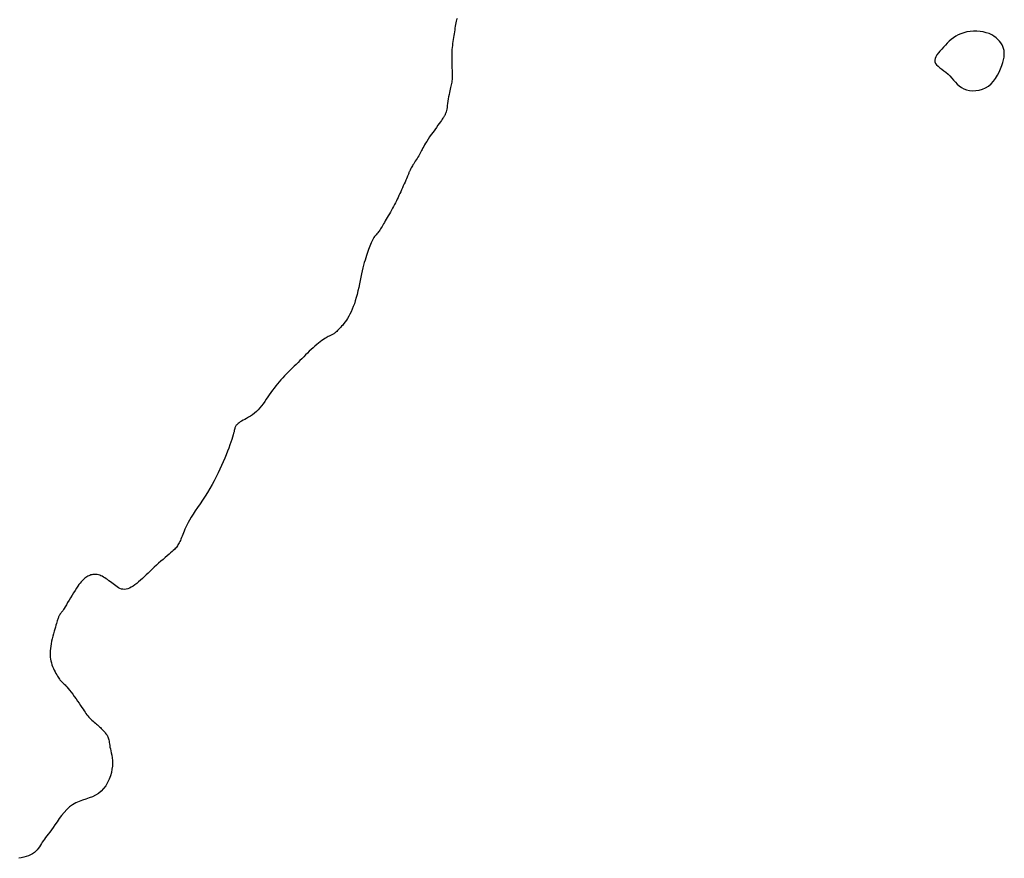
# Model space of a CAD drawing. Header units: millimetres. Extents: x 32690613 to 32693367, y 5343692 to 5344708.
# Tile 702 of 1009: x 32693126 to 32693158, y 5343745 to 5343773. Entities that reach past the tile are written whole.
import ezdxf

# ---------------------------------------------------------------- set-up
doc = ezdxf.new("R2010")
doc.units = ezdxf.units.MM
doc.header["$LTSCALE"] = 20
doc.layers.add('02-DGM_HL_493.00', color=102, linetype='Continuous')
doc.layers.add('02-DGM_HL_493.50', color=112, linetype='Continuous')

msp = doc.modelspace()

# ---------------------------------------------------------------- linework, layer by layer
at = {"layer": '02-DGM_HL_493.00', "elevation": 493, "flags": 128}
msp.add_lwpolyline([(32693156.188, 5343770.924), (32693156.251, 5343770.862), (32693156.31, 5343770.796), (32693156.369, 5343770.729), (32693156.428, 5343770.663), (32693156.489, 5343770.599), (32693156.555, 5343770.54), (32693156.627, 5343770.488), (32693156.707, 5343770.444), (32693156.797, 5343770.411), (32693156.894, 5343770.39), (32693156.997, 5343770.38), (32693157.102, 5343770.383), (32693157.209, 5343770.399), (32693157.314, 5343770.429), (32693157.415, 5343770.473), (32693157.51, 5343770.531), (32693157.597, 5343770.604), (32693157.676, 5343770.69), (32693157.746, 5343770.785), (32693157.809, 5343770.887), (32693157.863, 5343770.992), (32693157.91, 5343771.098), (32693157.949, 5343771.202), (32693157.98, 5343771.3), (32693158.004, 5343771.391), (32693158.021, 5343771.475), (32693158.029, 5343771.553), (32693158.03, 5343771.625), (32693158.024, 5343771.694), (32693158.009, 5343771.759), (32693157.987, 5343771.822), (32693157.958, 5343771.883), (32693157.92, 5343771.944), (32693157.875, 5343772.004), (32693157.822, 5343772.061), (32693157.761, 5343772.115), (32693157.693, 5343772.165), (32693157.617, 5343772.21), (32693157.533, 5343772.248), (32693157.442, 5343772.28), (32693157.343, 5343772.303), (32693157.24, 5343772.319), (32693157.132, 5343772.326), (32693157.023, 5343772.326), (32693156.914, 5343772.318), (32693156.808, 5343772.302), (32693156.705, 5343772.278), (32693156.609, 5343772.247), (32693156.521, 5343772.209), (32693156.439, 5343772.164), (32693156.364, 5343772.113), (32693156.293, 5343772.058), (32693156.227, 5343771.999), (32693156.164, 5343771.937), (32693156.103, 5343771.873), (32693156.042, 5343771.808), (32693155.983, 5343771.743), (32693155.925, 5343771.679), (32693155.873, 5343771.615), (32693155.827, 5343771.553), (32693155.79, 5343771.492), (32693155.764, 5343771.434), (32693155.752, 5343771.378), (32693155.756, 5343771.324), (32693155.777, 5343771.274), (32693155.813, 5343771.226), (32693155.861, 5343771.18), (32693155.919, 5343771.133), (32693155.984, 5343771.085), (32693156.052, 5343771.035), (32693156.121, 5343770.982)], close=True, dxfattribs=at)
at = {"layer": '02-DGM_HL_493.50', "elevation": 493.5, "flags": 128}
msp.add_lwpolyline([(32693140.124, 5343772.744), (32693140.111, 5343772.699), (32693140.1, 5343772.651), (32693140.089, 5343772.6), (32693140.078, 5343772.545), (32693140.067, 5343772.489), (32693140.056, 5343772.43), (32693140.046, 5343772.37), (32693140.036, 5343772.308), (32693140.026, 5343772.246), (32693140.016, 5343772.183), (32693140.006, 5343772.12), (32693139.996, 5343772.057), (32693139.986, 5343771.993), (32693139.978, 5343771.929), (32693139.97, 5343771.864), (32693139.963, 5343771.798), (32693139.957, 5343771.731), (32693139.953, 5343771.663), (32693139.95, 5343771.594), (32693139.948, 5343771.523), (32693139.948, 5343771.452), (32693139.949, 5343771.382), (32693139.95, 5343771.312), (32693139.953, 5343771.243), (32693139.955, 5343771.177), (32693139.957, 5343771.113), (32693139.96, 5343771.052), (32693139.962, 5343770.994), (32693139.963, 5343770.939), (32693139.964, 5343770.886), (32693139.964, 5343770.836), (32693139.962, 5343770.788), (32693139.959, 5343770.742), (32693139.954, 5343770.698), (32693139.948, 5343770.656), (32693139.94, 5343770.614), (32693139.931, 5343770.572), (32693139.921, 5343770.528), (32693139.909, 5343770.482), (32693139.898, 5343770.433), (32693139.885, 5343770.379), (32693139.873, 5343770.319), (32693139.861, 5343770.253), (32693139.849, 5343770.182), (32693139.838, 5343770.109), (32693139.827, 5343770.035), (32693139.816, 5343769.962), (32693139.805, 5343769.893), (32693139.795, 5343769.83), (32693139.785, 5343769.774), (32693139.775, 5343769.728), (32693139.766, 5343769.689), (32693139.758, 5343769.658), (32693139.749, 5343769.632), (32693139.74, 5343769.611), (32693139.731, 5343769.593), (32693139.722, 5343769.576), (32693139.712, 5343769.561), (32693139.702, 5343769.544), (32693139.69, 5343769.525), (32693139.677, 5343769.504), (32693139.66, 5343769.478), (32693139.639, 5343769.447), (32693139.613, 5343769.41), (32693139.582, 5343769.365), (32693139.544, 5343769.312), (32693139.499, 5343769.25), (32693139.449, 5343769.18), (32693139.394, 5343769.105), (32693139.338, 5343769.026), (32693139.282, 5343768.947), (32693139.227, 5343768.868), (32693139.176, 5343768.793), (32693139.131, 5343768.723), (32693139.092, 5343768.66), (32693139.06, 5343768.604), (32693139.032, 5343768.553), (32693139.008, 5343768.505), (32693138.986, 5343768.461), (32693138.965, 5343768.419), (32693138.944, 5343768.378), (32693138.922, 5343768.336), (32693138.898, 5343768.292), (32693138.871, 5343768.248), (32693138.843, 5343768.203), (32693138.814, 5343768.158), (32693138.786, 5343768.114), (32693138.757, 5343768.071), (32693138.73, 5343768.03), (32693138.705, 5343767.991), (32693138.682, 5343767.954), (32693138.661, 5343767.92), (32693138.643, 5343767.889), (32693138.626, 5343767.86), (32693138.611, 5343767.833), (32693138.598, 5343767.807), (32693138.586, 5343767.784), (32693138.576, 5343767.762), (32693138.567, 5343767.741), (32693138.559, 5343767.721), (32693138.55, 5343767.7), (32693138.541, 5343767.677), (32693138.531, 5343767.651), (32693138.52, 5343767.622), (32693138.506, 5343767.588), (32693138.489, 5343767.548), (32693138.469, 5343767.501), (32693138.447, 5343767.449), (32693138.421, 5343767.392), (32693138.394, 5343767.331), (32693138.366, 5343767.268), (32693138.337, 5343767.203), (32693138.308, 5343767.138), (32693138.279, 5343767.074), (32693138.25, 5343767.011), (32693138.222, 5343766.95), (32693138.194, 5343766.889), (32693138.166, 5343766.83), (32693138.138, 5343766.771), (32693138.109, 5343766.712), (32693138.079, 5343766.652), (32693138.047, 5343766.592), (32693138.014, 5343766.532), (32693137.98, 5343766.471), (32693137.945, 5343766.409), (32693137.909, 5343766.349), (32693137.874, 5343766.289), (32693137.84, 5343766.231), (32693137.807, 5343766.175), (32693137.776, 5343766.121), (32693137.747, 5343766.07), (32693137.72, 5343766.022), (32693137.694, 5343765.977), (32693137.669, 5343765.934), (32693137.646, 5343765.894), (32693137.622, 5343765.856), (32693137.599, 5343765.82), (32693137.576, 5343765.787), (32693137.552, 5343765.756), (32693137.527, 5343765.726), (32693137.502, 5343765.697), (32693137.477, 5343765.667), (32693137.453, 5343765.637), (32693137.428, 5343765.605), (32693137.404, 5343765.571), (32693137.381, 5343765.534), (32693137.359, 5343765.493), (32693137.337, 5343765.448), (32693137.315, 5343765.4), (32693137.294, 5343765.349), (32693137.273, 5343765.295), (32693137.252, 5343765.237), (32693137.231, 5343765.178), (32693137.208, 5343765.115), (32693137.186, 5343765.051), (32693137.162, 5343764.983), (32693137.138, 5343764.912), (32693137.114, 5343764.838), (32693137.09, 5343764.758), (32693137.066, 5343764.674), (32693137.042, 5343764.584), (32693137.019, 5343764.488), (32693136.996, 5343764.386), (32693136.974, 5343764.279), (32693136.951, 5343764.168), (32693136.928, 5343764.054), (32693136.905, 5343763.94), (32693136.88, 5343763.826), (32693136.854, 5343763.715), (32693136.826, 5343763.607), (32693136.795, 5343763.504), (32693136.763, 5343763.407), (32693136.729, 5343763.314), (32693136.693, 5343763.227), (32693136.656, 5343763.145), (32693136.619, 5343763.068), (32693136.58, 5343762.996), (32693136.541, 5343762.929), (32693136.502, 5343762.867), (32693136.463, 5343762.811), (32693136.424, 5343762.759), (32693136.386, 5343762.711), (32693136.348, 5343762.668), (32693136.313, 5343762.629), (32693136.278, 5343762.593), (32693136.246, 5343762.56), (32693136.215, 5343762.531), (32693136.186, 5343762.504), (32693136.16, 5343762.48), (32693136.134, 5343762.459), (32693136.11, 5343762.44), (32693136.088, 5343762.424), (32693136.066, 5343762.41), (32693136.045, 5343762.397), (32693136.025, 5343762.387), (32693136.005, 5343762.377), (32693135.984, 5343762.368), (32693135.961, 5343762.358), (32693135.936, 5343762.347), (32693135.908, 5343762.333), (32693135.876, 5343762.315), (32693135.839, 5343762.294), (32693135.797, 5343762.268), (32693135.751, 5343762.236), (32693135.7, 5343762.201), (32693135.646, 5343762.161), (32693135.59, 5343762.118), (32693135.531, 5343762.071), (32693135.471, 5343762.021), (32693135.411, 5343761.967), (32693135.351, 5343761.912), (32693135.29, 5343761.854), (32693135.23, 5343761.794), (32693135.169, 5343761.733), (32693135.108, 5343761.671), (32693135.046, 5343761.608), (32693134.985, 5343761.546), (32693134.922, 5343761.483), (32693134.859, 5343761.421), (32693134.795, 5343761.36), (32693134.731, 5343761.299), (32693134.667, 5343761.237), (32693134.604, 5343761.176), (32693134.541, 5343761.113), (32693134.479, 5343761.05), (32693134.418, 5343760.986), (32693134.359, 5343760.92), (32693134.301, 5343760.854), (32693134.244, 5343760.786), (32693134.189, 5343760.716), (32693134.135, 5343760.646), (32693134.082, 5343760.575), (32693134.03, 5343760.502), (32693133.979, 5343760.429), (32693133.929, 5343760.355), (32693133.879, 5343760.281), (32693133.829, 5343760.208), (32693133.778, 5343760.136), (32693133.726, 5343760.066), (32693133.673, 5343760), (32693133.617, 5343759.937), (32693133.558, 5343759.878), (32693133.496, 5343759.825), (32693133.432, 5343759.776), (32693133.367, 5343759.732), (32693133.303, 5343759.692), (32693133.24, 5343759.656), (32693133.181, 5343759.622), (32693133.125, 5343759.592), (32693133.075, 5343759.564), (32693133.032, 5343759.538), (32693132.994, 5343759.514), (32693132.962, 5343759.491), (32693132.936, 5343759.47), (32693132.914, 5343759.449), (32693132.896, 5343759.429), (32693132.882, 5343759.41), (32693132.871, 5343759.39), (32693132.862, 5343759.37), (32693132.855, 5343759.348), (32693132.849, 5343759.324), (32693132.843, 5343759.295), (32693132.836, 5343759.261), (32693132.827, 5343759.22), (32693132.814, 5343759.171), (32693132.798, 5343759.113), (32693132.777, 5343759.045), (32693132.752, 5343758.967), (32693132.723, 5343758.88), (32693132.689, 5343758.786), (32693132.652, 5343758.685), (32693132.612, 5343758.578), (32693132.568, 5343758.467), (32693132.522, 5343758.352), (32693132.473, 5343758.234), (32693132.422, 5343758.114), (32693132.367, 5343757.992), (32693132.309, 5343757.868), (32693132.247, 5343757.742), (32693132.182, 5343757.615), (32693132.112, 5343757.488), (32693132.038, 5343757.36), (32693131.96, 5343757.232), (32693131.879, 5343757.105), (32693131.796, 5343756.98), (32693131.714, 5343756.857), (32693131.634, 5343756.739), (32693131.558, 5343756.626), (32693131.488, 5343756.519), (32693131.425, 5343756.419), (32693131.37, 5343756.327), (32693131.324, 5343756.242), (32693131.284, 5343756.164), (32693131.25, 5343756.092), (32693131.221, 5343756.026), (32693131.196, 5343755.964), (32693131.173, 5343755.906), (32693131.152, 5343755.852), (32693131.131, 5343755.8), (32693131.111, 5343755.751), (32693131.091, 5343755.705), (32693131.071, 5343755.661), (32693131.052, 5343755.62), (32693131.032, 5343755.582), (32693131.012, 5343755.546), (32693130.993, 5343755.512), (32693130.973, 5343755.481), (32693130.952, 5343755.452), (32693130.929, 5343755.423), (32693130.904, 5343755.394), (32693130.874, 5343755.363), (32693130.84, 5343755.33), (32693130.8, 5343755.294), (32693130.753, 5343755.253), (32693130.699, 5343755.206), (32693130.639, 5343755.155), (32693130.573, 5343755.1), (32693130.504, 5343755.041), (32693130.432, 5343754.98), (32693130.359, 5343754.917), (32693130.287, 5343754.852), (32693130.215, 5343754.787), (32693130.146, 5343754.722), (32693130.079, 5343754.657), (32693130.014, 5343754.593), (32693129.951, 5343754.531), (32693129.888, 5343754.47), (32693129.827, 5343754.412), (32693129.766, 5343754.355), (32693129.706, 5343754.302), (32693129.645, 5343754.253), (32693129.585, 5343754.207), (32693129.525, 5343754.166), (32693129.466, 5343754.131), (32693129.408, 5343754.101), (32693129.351, 5343754.079), (32693129.296, 5343754.064), (32693129.243, 5343754.058), (32693129.192, 5343754.06), (32693129.143, 5343754.07), (32693129.095, 5343754.088), (32693129.049, 5343754.11), (32693129.004, 5343754.138), (32693128.959, 5343754.169), (32693128.915, 5343754.203), (32693128.87, 5343754.238), (32693128.825, 5343754.273), (32693128.78, 5343754.308), (32693128.735, 5343754.343), (32693128.69, 5343754.376), (32693128.645, 5343754.408), (32693128.601, 5343754.437), (32693128.557, 5343754.463), (32693128.514, 5343754.486), (32693128.472, 5343754.505), (32693128.431, 5343754.521), (32693128.391, 5343754.532), (32693128.352, 5343754.541), (32693128.313, 5343754.546), (32693128.276, 5343754.548), (32693128.24, 5343754.547), (32693128.205, 5343754.544), (32693128.171, 5343754.537), (32693128.137, 5343754.529), (32693128.105, 5343754.517), (32693128.073, 5343754.503), (32693128.042, 5343754.487), (32693128.011, 5343754.469), (32693127.98, 5343754.448), (32693127.95, 5343754.425), (32693127.919, 5343754.4), (32693127.889, 5343754.372), (32693127.857, 5343754.34), (32693127.824, 5343754.304), (32693127.79, 5343754.262), (32693127.753, 5343754.214), (32693127.713, 5343754.159), (32693127.671, 5343754.095), (32693127.625, 5343754.024), (32693127.577, 5343753.946), (32693127.527, 5343753.865), (32693127.478, 5343753.782), (32693127.429, 5343753.701), (32693127.383, 5343753.623), (32693127.34, 5343753.552), (32693127.302, 5343753.489), (32693127.27, 5343753.437), (32693127.243, 5343753.394), (32693127.22, 5343753.36), (32693127.201, 5343753.333), (32693127.185, 5343753.311), (32693127.172, 5343753.294), (32693127.16, 5343753.279), (32693127.15, 5343753.266), (32693127.14, 5343753.253), (32693127.131, 5343753.24), (32693127.122, 5343753.226), (32693127.113, 5343753.211), (32693127.105, 5343753.196), (32693127.097, 5343753.178), (32693127.088, 5343753.159), (32693127.08, 5343753.138), (32693127.071, 5343753.115), (32693127.062, 5343753.088), (32693127.052, 5343753.058), (32693127.042, 5343753.023), (32693127.03, 5343752.983), (32693127.016, 5343752.938), (32693127.001, 5343752.885), (32693126.984, 5343752.826), (32693126.964, 5343752.759), (32693126.943, 5343752.686), (32693126.922, 5343752.607), (32693126.9, 5343752.526), (32693126.879, 5343752.442), (32693126.859, 5343752.358), (32693126.842, 5343752.275), (32693126.828, 5343752.194), (32693126.817, 5343752.118), (32693126.81, 5343752.044), (32693126.807, 5343751.974), (32693126.808, 5343751.907), (32693126.812, 5343751.841), (32693126.82, 5343751.778), (32693126.833, 5343751.715), (32693126.849, 5343751.653), (32693126.869, 5343751.591), (32693126.892, 5343751.531), (32693126.917, 5343751.471), (32693126.944, 5343751.414), (32693126.971, 5343751.36), (32693126.999, 5343751.309), (32693127.025, 5343751.262), (32693127.05, 5343751.22), (32693127.073, 5343751.184), (32693127.094, 5343751.152), (32693127.113, 5343751.124), (32693127.13, 5343751.1), (32693127.147, 5343751.08), (32693127.163, 5343751.061), (32693127.179, 5343751.045), (32693127.195, 5343751.029), (32693127.211, 5343751.014), (32693127.229, 5343750.999), (32693127.249, 5343750.981), (32693127.271, 5343750.96), (32693127.297, 5343750.934), (32693127.326, 5343750.903), (32693127.36, 5343750.864), (32693127.4, 5343750.817), (32693127.445, 5343750.76), (32693127.494, 5343750.696), (32693127.547, 5343750.626), (32693127.601, 5343750.552), (32693127.656, 5343750.476), (32693127.709, 5343750.401), (32693127.76, 5343750.328), (32693127.807, 5343750.259), (32693127.848, 5343750.196), (32693127.886, 5343750.139), (32693127.919, 5343750.086), (32693127.951, 5343750.038), (32693127.981, 5343749.994), (32693128.01, 5343749.953), (32693128.04, 5343749.914), (32693128.072, 5343749.877), (32693128.106, 5343749.842), (32693128.141, 5343749.807), (32693128.179, 5343749.773), (32693128.216, 5343749.741), (32693128.254, 5343749.709), (32693128.292, 5343749.678), (32693128.328, 5343749.648), (32693128.362, 5343749.619), (32693128.395, 5343749.59), (32693128.425, 5343749.562), (32693128.453, 5343749.535), (32693128.479, 5343749.508), (32693128.504, 5343749.482), (32693128.528, 5343749.456), (32693128.551, 5343749.431), (32693128.573, 5343749.407), (32693128.594, 5343749.383), (32693128.615, 5343749.359), (32693128.635, 5343749.335), (32693128.654, 5343749.31), (32693128.671, 5343749.285), (32693128.687, 5343749.258), (32693128.701, 5343749.229), (32693128.712, 5343749.199), (32693128.722, 5343749.166), (32693128.73, 5343749.13), (32693128.737, 5343749.091), (32693128.744, 5343749.048), (32693128.751, 5343749.002), (32693128.759, 5343748.952), (32693128.768, 5343748.897), (32693128.78, 5343748.837), (32693128.794, 5343748.773), (32693128.809, 5343748.703), (32693128.823, 5343748.628), (32693128.836, 5343748.548), (32693128.845, 5343748.462), (32693128.849, 5343748.371), (32693128.845, 5343748.274), (32693128.833, 5343748.172), (32693128.812, 5343748.065), (32693128.78, 5343747.955), (32693128.738, 5343747.844), (32693128.687, 5343747.736), (32693128.627, 5343747.632), (32693128.557, 5343747.536), (32693128.479, 5343747.45), (32693128.392, 5343747.377), (32693128.297, 5343747.318), (32693128.195, 5343747.27), (32693128.088, 5343747.23), (32693127.979, 5343747.194), (32693127.868, 5343747.158), (32693127.757, 5343747.117), (32693127.649, 5343747.069), (32693127.544, 5343747.01), (32693127.446, 5343746.936), (32693127.353, 5343746.851), (32693127.265, 5343746.756), (32693127.183, 5343746.655), (32693127.106, 5343746.553), (32693127.035, 5343746.451), (32693126.968, 5343746.353), (32693126.906, 5343746.262), (32693126.85, 5343746.182), (32693126.797, 5343746.11), (32693126.749, 5343746.046), (32693126.704, 5343745.988), (32693126.663, 5343745.934), (32693126.624, 5343745.884), (32693126.588, 5343745.835), (32693126.554, 5343745.785), (32693126.522, 5343745.735), (32693126.491, 5343745.683), (32693126.458, 5343745.632), (32693126.423, 5343745.581), (32693126.385, 5343745.532), (32693126.342, 5343745.486), (32693126.293, 5343745.443), (32693126.236, 5343745.404), (32693126.171, 5343745.371), (32693126.099, 5343745.341), (32693126.022, 5343745.316), (32693125.944, 5343745.293), (32693125.866, 5343745.273), (32693125.79, 5343745.255)], dxfattribs=at)

doc.saveas('drawing.dxf')
